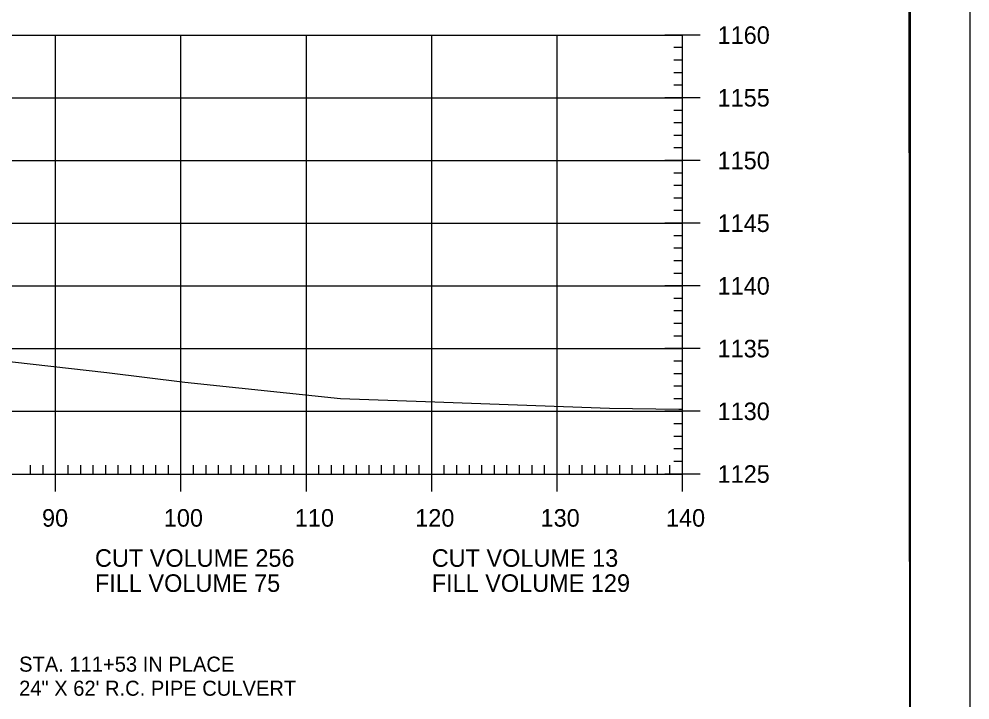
# Model space of a CAD drawing. Extents: x 1322838 to 1324533, y 339903 to 351025.
# Drawn here: x 1323790.8 to 1323866.6, y 340223.4 to 340277.7 of the extents above; entities that cross this region are included whole.
import ezdxf

# ---------------------------------------------------------------- set-up
doc = ezdxf.new("R2010")
doc.units = 0
for name, color, linetype in [('R_Axis', 7, 'Continuous'), ('R_Axis Annot', 7, 'Continuous'), ('R_Border', 7, 'Continuous'), ('R_Border Notes', 7, 'Continuous'), ('R_Exist Surface', 7, 'Continuous'), ('R_Grid', 7, 'Continuous'), ('R_No Plot', 7, 'Continuous')]:
    doc.layers.add(name, color=color, linetype=linetype)

msp = doc.modelspace()

# ---------------------------------------------------------------- linework, layer by layer
at = {"layer": 'R_Axis'}
for p, q in [((1323845.115, 340276.44), (1323842.315, 340276.44)), ((1323843.715, 340241.44), (1323843.715, 340276.44)), ((1323843.715, 340275.44), (1323843.015, 340275.44)), ((1323843.715, 340274.44), (1323843.015, 340274.44)), ((1323843.715, 340273.44), (1323843.015, 340273.44)), ((1323843.715, 340272.44), (1323843.015, 340272.44)), ((1323845.115, 340271.44), (1323842.315, 340271.44)), ((1323843.715, 340270.44), (1323843.015, 340270.44)), ((1323843.715, 340269.44), (1323843.015, 340269.44)), ((1323843.715, 340268.44), (1323843.015, 340268.44)), ((1323843.715, 340267.44), (1323843.015, 340267.44)), ((1323845.115, 340266.44), (1323842.315, 340266.44)), ((1323843.715, 340265.44), (1323843.015, 340265.44)), ((1323843.715, 340264.44), (1323843.015, 340264.44)), ((1323843.715, 340263.44), (1323843.015, 340263.44)), ((1323843.715, 340262.44), (1323843.015, 340262.44)), ((1323845.115, 340261.44), (1323842.315, 340261.44)), ((1323843.715, 340260.44), (1323843.015, 340260.44)), ((1323843.715, 340259.44), (1323843.015, 340259.44)), ((1323843.715, 340258.44), (1323843.015, 340258.44)), ((1323843.715, 340257.44), (1323843.015, 340257.44)), ((1323845.115, 340256.44), (1323842.315, 340256.44)), ((1323843.715, 340255.44), (1323843.015, 340255.44)), ((1323843.715, 340254.44), (1323843.015, 340254.44)), ((1323843.715, 340253.44), (1323843.015, 340253.44)), ((1323843.715, 340252.44), (1323843.015, 340252.44)), ((1323845.115, 340251.44), (1323842.315, 340251.44)), ((1323843.715, 340250.44), (1323843.015, 340250.44)), ((1323843.715, 340249.44), (1323843.015, 340249.44)), ((1323843.715, 340248.44), (1323843.015, 340248.44)), ((1323843.715, 340247.44), (1323843.015, 340247.44)), ((1323845.115, 340246.44), (1323842.315, 340246.44)), ((1323843.715, 340245.44), (1323843.015, 340245.44)), ((1323843.715, 340244.44), (1323843.015, 340244.44)), ((1323843.715, 340243.44), (1323843.015, 340243.44)), ((1323793.715, 340240.04), (1323793.715, 340242.84)), ((1323803.715, 340240.04), (1323803.715, 340242.84)), ((1323813.715, 340240.04), (1323813.715, 340242.84)), ((1323823.715, 340240.04), (1323823.715, 340242.84)), ((1323833.715, 340240.04), (1323833.715, 340242.84)), ((1323843.715, 340240.04), (1323843.715, 340242.84)), ((1323791.715, 340241.44), (1323791.715, 340242.14)), ((1323792.715, 340241.44), (1323792.715, 340242.14)), ((1323794.715, 340241.44), (1323794.715, 340242.14)), ((1323795.715, 340241.44), (1323795.715, 340242.14)), ((1323796.715, 340241.44), (1323796.715, 340242.14)), ((1323797.715, 340241.44), (1323797.715, 340242.14)), ((1323798.715, 340241.44), (1323798.715, 340242.14)), ((1323799.715, 340241.44), (1323799.715, 340242.14)), ((1323800.715, 340241.44), (1323800.715, 340242.14)), ((1323801.715, 340241.44), (1323801.715, 340242.14)), ((1323802.715, 340241.44), (1323802.715, 340242.14)), ((1323804.715, 340241.44), (1323804.715, 340242.14)), ((1323805.715, 340241.44), (1323805.715, 340242.14)), ((1323806.715, 340241.44), (1323806.715, 340242.14)), ((1323807.715, 340241.44), (1323807.715, 340242.14)), ((1323808.715, 340241.44), (1323808.715, 340242.14)), ((1323809.715, 340241.44), (1323809.715, 340242.14)), ((1323810.715, 340241.44), (1323810.715, 340242.14)), ((1323811.715, 340241.44), (1323811.715, 340242.14)), ((1323812.715, 340241.44), (1323812.715, 340242.14)), ((1323814.715, 340241.44), (1323814.715, 340242.14)), ((1323815.715, 340241.44), (1323815.715, 340242.14)), ((1323816.715, 340241.44), (1323816.715, 340242.14)), ((1323817.715, 340241.44), (1323817.715, 340242.14)), ((1323818.715, 340241.44), (1323818.715, 340242.14)), ((1323819.715, 340241.44), (1323819.715, 340242.14)), ((1323820.715, 340241.44), (1323820.715, 340242.14)), ((1323821.715, 340241.44), (1323821.715, 340242.14)), ((1323822.715, 340241.44), (1323822.715, 340242.14)), ((1323824.715, 340241.44), (1323824.715, 340242.14)), ((1323825.715, 340241.44), (1323825.715, 340242.14)), ((1323826.715, 340241.44), (1323826.715, 340242.14)), ((1323827.715, 340241.44), (1323827.715, 340242.14)), ((1323828.715, 340241.44), (1323828.715, 340242.14)), ((1323829.715, 340241.44), (1323829.715, 340242.14)), ((1323830.715, 340241.44), (1323830.715, 340242.14)), ((1323831.715, 340241.44), (1323831.715, 340242.14)), ((1323832.715, 340241.44), (1323832.715, 340242.14)), ((1323834.715, 340241.44), (1323834.715, 340242.14)), ((1323835.715, 340241.44), (1323835.715, 340242.14)), ((1323836.715, 340241.44), (1323836.715, 340242.14)), ((1323837.715, 340241.44), (1323837.715, 340242.14)), ((1323838.715, 340241.44), (1323838.715, 340242.14)), ((1323839.715, 340241.44), (1323839.715, 340242.14)), ((1323840.715, 340241.44), (1323840.715, 340242.14)), ((1323841.715, 340241.44), (1323841.715, 340242.14)), ((1323842.715, 340241.44), (1323842.715, 340242.14)), ((1323843.715, 340242.44), (1323843.015, 340242.44)), ((1323563.715, 340241.44), (1323843.715, 340241.44)), ((1323845.115, 340241.44), (1323842.315, 340241.44))]:
    msp.add_line(p, q, dxfattribs=at)
at = {"layer": 'R_Border'}
msp.add_line((1323861.895, 340120.44), (1323861.895, 340325.9), dxfattribs=at)
at = {"layer": 'R_Exist Surface'}
msp.add_lwpolyline([(1323749.831, 340256.372), (1323759.091, 340253.176), (1323761.505, 340252.863), (1323763.614, 340252.637), (1323767.594, 340252.228), (1323769.848, 340252.041), (1323773.976, 340252.281), (1323777.503, 340252.142), (1323785.77, 340250.891), (1323797.81, 340249.547), (1323804.034, 340248.751), (1323816.43, 340247.468), (1323823.21, 340247.222), (1323837.882, 340246.689), (1323843.428, 340246.602), (1323843.715, 340246.598)], dxfattribs=at)
at = {"layer": 'R_Grid'}
for p, q in [((1323563.715, 340276.44), (1323843.715, 340276.44)), ((1323793.715, 340241.44), (1323793.715, 340276.44)), ((1323803.715, 340241.44), (1323803.715, 340276.44)), ((1323813.715, 340241.44), (1323813.715, 340276.44)), ((1323823.715, 340241.44), (1323823.715, 340276.44)), ((1323833.715, 340241.44), (1323833.715, 340276.44)), ((1323843.715, 340241.44), (1323843.715, 340276.44)), ((1323563.715, 340271.44), (1323843.715, 340271.44)), ((1323563.715, 340266.44), (1323843.715, 340266.44)), ((1323563.715, 340261.44), (1323843.715, 340261.44)), ((1323563.715, 340256.44), (1323843.715, 340256.44)), ((1323563.715, 340251.44), (1323843.715, 340251.44)), ((1323563.715, 340246.44), (1323843.715, 340246.44)), ((1323563.715, 340241.44), (1323843.715, 340241.44))]:
    msp.add_line(p, q, dxfattribs=at)
at = {"layer": 'R_No Plot'}
for points in [[(1323533.308, 340329.795), (1323866.648, 340329.795), (1323866.648, 340116.457), (1323533.308, 340116.457)], [(1323779.635, 340325.9), (1323799.255, 340325.9), (1323799.255, 340316.02), (1323815.368, 340316.02), (1323838.567, 340316.02), (1323838.567, 340283.35), (1323861.775, 340283.35), (1323861.895, 340120.44), (1323545.715, 340120.44), (1323545.715, 340325.9)]]:
    msp.add_lwpolyline(points, close=True, dxfattribs=at)

# ---------------------------------------------------------------- texts
at = {"layer": 'R_Axis Annot'}
for s, p in [('1160', (1323846.515, 340275.74)), ('1155', (1323846.515, 340270.74)), ('1150', (1323846.515, 340265.74)), ('1145', (1323846.515, 340260.74)), ('1140', (1323846.515, 340255.74)), ('1135', (1323846.515, 340250.74)), ('1130', (1323846.515, 340245.74)), ('1125', (1323846.515, 340240.74)), ('90', (1323792.63, 340237.24)), ('100', (1323802.343, 340237.24)), ('110', (1323812.795, 340237.24)), ('120', (1323822.398, 340237.24)), ('130', (1323832.398, 340237.24)), ('140', (1323842.398, 340237.24)), ('CUT VOLUME 256', (1323796.852, 340234.04)), ('CUT VOLUME 13', (1323823.715, 340234.04)), ('FILL VOLUME 75', (1323796.852, 340232.04)), ('FILL VOLUME 129', (1323823.715, 340232.04))]:
    msp.add_text(s, height=1.4, dxfattribs=at).set_placement(p)
at = {"layer": 'R_Border Notes'}
for s, p in [('STA. 111+53 IN PLACE', (1323790.802, 340225.677)), ('24" X 62\' R.C. PIPE CULVERT', (1323790.802, 340223.757))]:
    msp.add_text(s, height=1.19998, dxfattribs=at).set_placement(p)

doc.saveas('drawing.dxf')
